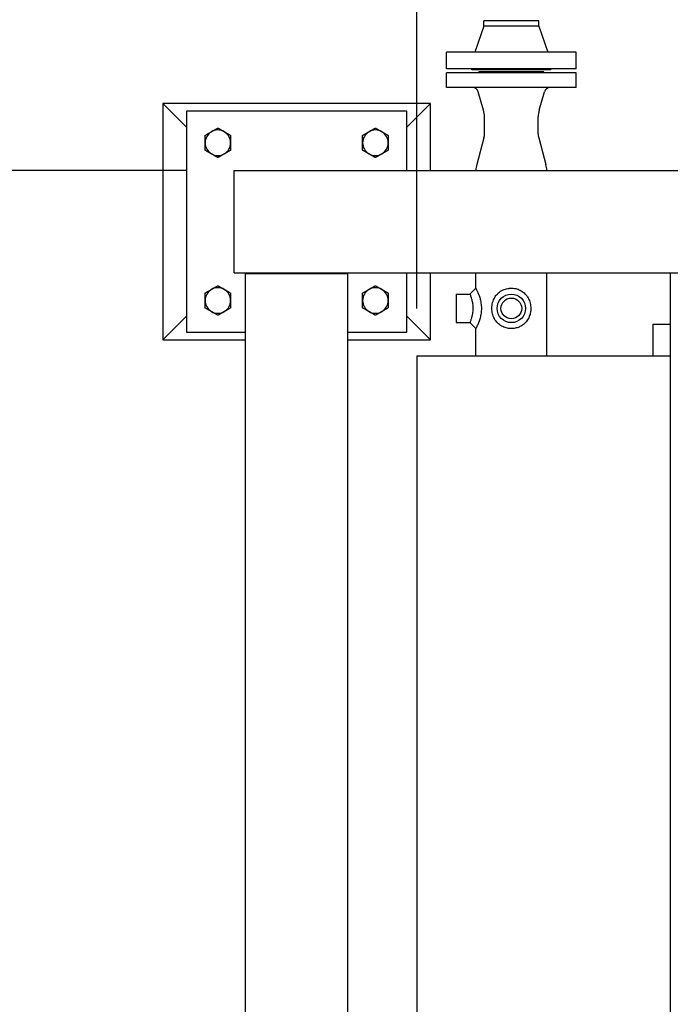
# Model space of a CAD drawing. Header units: inches. Extents: x 36 to 1719, y -84 to 1122.
# Tile 517 of 571: x 688 to 730, y 948 to 1011. Entities that reach past the tile are written whole.
import ezdxf

# ---------------------------------------------------------------- set-up
doc = ezdxf.new("R2010")
doc.units = ezdxf.units.IN
doc.header["$LTSCALE"] = 48
doc.header["$MEASUREMENT"] = 0
doc.layers.add('Dimension (ANSI)', color=7, linetype='Continuous', lineweight=25)
doc.layers.add('Visible (ANSI)', color=7, linetype='Continuous', lineweight=30)
doc.styles.add('Note Text (ANSI)', font='tahoma.ttf')
doc.dimstyles.new('Architectural (ANSI)', dxfattribs={"dimscale": 48, "dimtxt": 0.125, "dimasz": 0.098425, "dimexe": 0.125, "dimexo": 0.0625, "dimgap": 0.031496, "dimtad": 0, "dimtih": 1, "dimtoh": 1, "dimdec": 4, "dimrnd": 1e-08, "dimzin": 3, "dimdsep": 46, "dimlunit": 4, "dimtxsty": 'Note Text (ANSI)', "dimcen": 0.09, "dimdle": 0.393701, "dimclrd": 256, "dimclre": 256, "dimclrt": 256, "dimadec": 0, "dimazin": 3, "dimtfac": 0.96, "dimtofl": 0, "dimtmove": 0, "dimatfit": 3, "dimfxl": 1, "dimfrac": 2, "dimtolj": 1, "dimtzin": 12, "dimlwd": -1, "dimlwe": -1, "dimarcsym": 0})

# ---------------------------------------------------------------- blocks, each defined once
blk = doc.blocks.new('*D18')
at = {"layer": 'Defpoints', "color": 0, "transparency": 16777216}
for p in [(857.604, 1049.358), (713.604, 989.303), (857.604, 989.303)]:
    blk.add_point(p, dxfattribs=at)
at = {"layer": 'Dimension (ANSI)', "transparency": 16777216}
for p, q in [((713.604, 992.303), (713.604, 1055.358)), ((857.604, 992.303), (857.604, 1055.358)), ((718.329, 1049.358), (775.351, 1049.358)), ((852.88, 1049.358), (798.571, 1049.358))]:
    blk.add_line(p, q, dxfattribs=at)
for points in [[(718.329, 1050.146), (718.329, 1048.571), (713.604, 1049.358)], [(852.88, 1050.146), (852.88, 1048.571), (857.604, 1049.358)]]:
    blk.add_solid(points, dxfattribs=at)
at = {"layer": 'Dimension (ANSI)', "transparency": 16777216, "insert": (776.863, 1052.483), "char_height": 6, "attachment_point": 1, "style": 'Note Text (ANSI)'}
blk.add_mtext('\\A1;12\'-0"', dxfattribs=at)
blk = doc.blocks.new('*D22')
at = {"layer": 'Defpoints', "color": 0, "transparency": 16777216}
for p in [(702.014, 1001.053), (609.741, 760.491), (738.918, 760.491)]:
    blk.add_point(p, dxfattribs=at)
at = {"layer": 'Dimension (ANSI)', "transparency": 16777216}
for p, q in [((699.014, 1001.053), (603.741, 1001.053)), ((609.741, 996.328), (609.741, 900.572)), ((609.741, 765.216), (609.741, 889.973)), ((735.918, 760.491), (603.741, 760.491))]:
    blk.add_line(p, q, dxfattribs=at)
for points in [[(608.953, 996.328), (610.528, 996.328), (609.741, 1001.053)], [(608.953, 765.216), (610.528, 765.216), (609.741, 760.491)]]:
    blk.add_solid(points, dxfattribs=at)
at = {"layer": 'Dimension (ANSI)', "transparency": 16777216, "insert": (589.782, 899.06), "char_height": 6, "attachment_point": 1, "style": 'Note Text (ANSI)'}
blk.add_mtext('\\A1;20\'-0 9/16"', dxfattribs=at)

msp = doc.modelspace()

# ---------------------------------------------------------------- linework, layer by layer
at = {"layer": 'Visible (ANSI)'}
for p, q in [((721.35418, 1010.5479), (717.85418, 1010.5479)), ((717.85418, 1010.2079), (717.85418, 1010.5479)), ((721.35418, 1010.2079), (721.35418, 1010.5479)), ((717.85418, 1010.2079), (717.29418, 1008.5479)), ((721.35418, 1010.2079), (717.85418, 1010.2079)), ((721.35418, 1010.2079), (721.91418, 1008.5479)), ((723.72918, 1008.5479), (715.47918, 1008.5479)), ((715.47918, 1007.4879), (715.47918, 1008.5479)), ((723.72918, 1007.4879), (723.72918, 1008.5479)), ((723.72918, 1007.4879), (715.47918, 1007.4879)), ((723.72918, 1007.2404), (715.47918, 1007.2404)), ((715.47918, 1006.3029), (715.47918, 1007.2404)), ((717.10418, 1007.4279), (717.10418, 1007.4879)), ((722.10418, 1007.4279), (717.10418, 1007.4279)), ((721.66668, 1007.3029), (717.54168, 1007.3029)), ((717.54168, 1007.2404), (717.54168, 1007.3029)), ((721.66668, 1007.2404), (721.66668, 1007.3029)), ((722.10418, 1007.4279), (722.10418, 1007.4879)), ((723.72918, 1006.3029), (723.72918, 1007.2404)), ((723.72918, 1006.3029), (715.47918, 1006.3029)), ((717.84307, 1004.86804), (717.50953, 1006.03126)), ((721.36529, 1004.86804), (721.69884, 1006.03126)), ((697.47918, 1005.3029), (697.47918, 990.3029)), ((714.47918, 1005.3029), (697.47918, 1005.3029)), ((697.47918, 1005.3029), (698.97918, 1003.8029)), ((712.97918, 1004.8029), (698.97918, 1004.8029)), ((698.97918, 1004.8029), (698.97918, 990.8029)), ((714.47918, 1005.3029), (712.97918, 1003.8029)), ((712.97918, 1001.0529), (712.97918, 1004.8029)), ((714.47918, 1001.0529), (714.47918, 1005.3029)), ((717.90118, 1003.37468), (717.90118, 1004.45459)), ((721.30718, 1003.37468), (721.30718, 1004.45459)), ((717.86576, 1003.11087), (717.40732, 1001.43469)), ((721.34261, 1003.11087), (721.80104, 1001.43469)), ((702.01418, 1001.0529), (877.94418, 1001.0529)), ((702.01418, 994.5529), (702.01418, 1001.0529)), ((702.01418, 994.5529), (877.94418, 994.5529)), ((709.22918, 994.4929), (702.72918, 994.4929)), ((702.72918, 920.1129), (702.72918, 994.4929)), ((705.66739, 994.4929), (705.66739, 994.5529)), ((706.29097, 994.5529), (706.29097, 994.4929)), ((709.22918, 920.1129), (709.22918, 994.4929)), ((712.97918, 990.8029), (712.97918, 994.5529)), ((714.47918, 990.3029), (714.47918, 994.5529)), ((717.35418, 993.58415), (717.35418, 994.5529)), ((721.85418, 989.3029), (721.85418, 994.5529)), ((729.68418, 994.5529), (729.68418, 920.0529)), ((716.97918, 993.20915), (717.35418, 993.58415)), ((716.10418, 993.20915), (716.10418, 991.39665)), ((716.10418, 993.20915), (716.97918, 993.20915)), ((697.47918, 990.3029), (698.97918, 991.8029)), ((714.47918, 990.3029), (712.97918, 991.8029)), ((716.10418, 991.39665), (716.97918, 991.39665)), ((717.35418, 991.02165), (716.97918, 991.39665)), ((717.35418, 989.3029), (717.35418, 991.02165)), ((728.60518, 989.3029), (728.60518, 991.3039)), ((728.60518, 991.3039), (729.68418, 991.3039)), ((698.97918, 990.8029), (702.72918, 990.8029)), ((709.22918, 990.8029), (712.97918, 990.8029)), ((697.47918, 990.3029), (702.72918, 990.3029)), ((709.22918, 990.3029), (714.47918, 990.3029)), ((713.60418, 989.3029), (713.60418, 925.3029)), ((713.60418, 989.3029), (729.68418, 989.3029))]:
    msp.add_line(p, q, dxfattribs=at)
for radius in [0.90625, 0.6575]:
    msp.add_circle((719.60418, 992.3029), radius, dxfattribs=at)
for centre, radius, start, end in [((717.14905, 1005.9279), 0.375, 16, 90), ((722.05931, 1005.9279), 0.375, 90, 164), ((716.40118, 1004.45459), 1.5, 0, 16), ((722.80718, 1004.45459), 1.5, 164, 180), ((700.97918, 1002.8029), 0.8125, 120, 180), ((700.97918, 1002.8029), 0.8125, 60, 120), ((700.97918, 1002.8029), 0.8125, 0, 60), ((710.97918, 1002.8029), 0.8125, 120, 180), ((710.97918, 1002.8029), 0.8125, 60, 120), ((710.97918, 1002.8029), 0.8125, 0, 60), ((716.90118, 1003.37468), 1, 344.7036805, 0), ((722.30718, 1003.37468), 1, 180, 195.2963195), ((700.97918, 1002.8029), 0.8125, 180, 240), ((700.97918, 1002.8029), 0.8125, 300, 0), ((710.97918, 1002.8029), 0.8125, 180, 240), ((710.97918, 1002.8029), 0.8125, 300, 0), ((700.97918, 1002.8029), 0.8125, 240, 300), ((710.97918, 1002.8029), 0.8125, 240, 300), ((718.85418, 1001.03897), 1.5, 164.7036805, 179.4680529), ((720.35418, 1001.03897), 1.5, 0.5319471, 15.2963195), ((700.97918, 992.8029), 0.8125, 120, 180), ((700.97918, 992.8029), 0.8125, 60, 120), ((700.97918, 992.8029), 0.8125, 0, 60), ((710.97918, 992.8029), 0.8125, 120, 180), ((710.97918, 992.8029), 0.8125, 60, 120), ((710.97918, 992.8029), 0.8125, 0, 60), ((700.97918, 992.8029), 0.8125, 180, 240), ((700.97918, 992.8029), 0.8125, 300, 0), ((710.97918, 992.8029), 0.8125, 180, 240), ((710.97918, 992.8029), 0.8125, 300, 0), ((700.97918, 992.8029), 0.8125, 240, 300), ((710.97918, 992.8029), 0.8125, 240, 300)]:
    msp.add_arc(centre, radius, start, end, dxfattribs=at)
for points in [[(700.16668, 1003.27199), (700.38439, 1003.39769), (700.57293, 1003.50654)], [(700.57293, 1003.50654), (700.76147, 1003.6154), (700.97918, 1003.74109)], [(700.97918, 1003.74109), (701.19689, 1003.6154), (701.38543, 1003.50654)], [(701.38543, 1003.50654), (701.57397, 1003.39769), (701.79168, 1003.27199)], [(710.16668, 1003.27199), (710.38439, 1003.39769), (710.57293, 1003.50654)], [(710.57293, 1003.50654), (710.76147, 1003.6154), (710.97918, 1003.74109)], [(710.97918, 1003.74109), (711.19689, 1003.6154), (711.38543, 1003.50654)], [(711.38543, 1003.50654), (711.57397, 1003.39769), (711.79168, 1003.27199)], [(700.16668, 1002.8029), (700.16668, 1003.02061), (700.16668, 1003.27199)], [(701.79168, 1003.27199), (701.79168, 1003.02061), (701.79168, 1002.8029)], [(710.16668, 1002.8029), (710.16668, 1003.02061), (710.16668, 1003.27199)], [(711.79168, 1003.27199), (711.79168, 1003.02061), (711.79168, 1002.8029)], [(700.16668, 1002.3338), (700.16668, 1002.58519), (700.16668, 1002.8029)], [(700.57293, 1002.09925), (700.38439, 1002.20811), (700.16668, 1002.3338)], [(701.79168, 1002.3338), (701.57397, 1002.20811), (701.38543, 1002.09925)], [(701.79168, 1002.8029), (701.79168, 1002.58519), (701.79168, 1002.3338)], [(710.16668, 1002.3338), (710.16668, 1002.58519), (710.16668, 1002.8029)], [(710.57293, 1002.09925), (710.38439, 1002.20811), (710.16668, 1002.3338)], [(711.79168, 1002.3338), (711.57397, 1002.20811), (711.38543, 1002.09925)], [(711.79168, 1002.8029), (711.79168, 1002.58519), (711.79168, 1002.3338)], [(700.97918, 1001.8647), (700.76147, 1001.9904), (700.57293, 1002.09925)], [(701.38543, 1002.09925), (701.19689, 1001.9904), (700.97918, 1001.8647)], [(710.97918, 1001.8647), (710.76147, 1001.9904), (710.57293, 1002.09925)], [(711.38543, 1002.09925), (711.19689, 1001.9904), (710.97918, 1001.8647)], [(700.16668, 993.27199), (700.38439, 993.39769), (700.57293, 993.50654)], [(700.57293, 993.50654), (700.76147, 993.6154), (700.97918, 993.74109)], [(700.97918, 993.74109), (701.19689, 993.6154), (701.38543, 993.50654)], [(701.38543, 993.50654), (701.57397, 993.39769), (701.79168, 993.27199)], [(710.16668, 993.27199), (710.38439, 993.39769), (710.57293, 993.50654)], [(710.57293, 993.50654), (710.76147, 993.6154), (710.97918, 993.74109)], [(710.97918, 993.74109), (711.19689, 993.6154), (711.38543, 993.50654)], [(711.38543, 993.50654), (711.57397, 993.39769), (711.79168, 993.27199)], [(700.16668, 992.8029), (700.16668, 993.02061), (700.16668, 993.27199)], [(701.79168, 993.27199), (701.79168, 993.02061), (701.79168, 992.8029)], [(710.16668, 992.8029), (710.16668, 993.02061), (710.16668, 993.27199)], [(711.79168, 993.27199), (711.79168, 993.02061), (711.79168, 992.8029)], [(700.16668, 992.3338), (700.16668, 992.58519), (700.16668, 992.8029)], [(700.57293, 992.09925), (700.38439, 992.20811), (700.16668, 992.3338)], [(701.79168, 992.3338), (701.57397, 992.20811), (701.38543, 992.09925)], [(701.79168, 992.8029), (701.79168, 992.58519), (701.79168, 992.3338)], [(710.16668, 992.3338), (710.16668, 992.58519), (710.16668, 992.8029)], [(710.57293, 992.09925), (710.38439, 992.20811), (710.16668, 992.3338)], [(711.79168, 992.3338), (711.57397, 992.20811), (711.38543, 992.09925)], [(711.79168, 992.8029), (711.79168, 992.58519), (711.79168, 992.3338)], [(700.97918, 991.8647), (700.76147, 991.9904), (700.57293, 992.09925)], [(701.38543, 992.09925), (701.19689, 991.9904), (700.97918, 991.8647)], [(710.97918, 991.8647), (710.76147, 991.9904), (710.57293, 992.09925)], [(711.38543, 992.09925), (711.19689, 991.9904), (710.97918, 991.8647)]]:
    msp.add_rational_spline(points, [1, 1.0379548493, 1], degree=2, dxfattribs=at)
for points, knots in [([(717.35418, 991.02165), (717.35418, 991.02165), (717.35872, 991.02955), (717.37705, 991.06232), (717.39081, 991.08717), (717.42509, 991.15212), (717.4456, 991.19225), (717.48287, 991.27038), (717.49886, 991.30533), (717.53015, 991.37778), (717.5453, 991.41468), (717.57622, 991.49551), (717.59178, 991.539), (717.63328, 991.66673), (717.65801, 991.75674), (717.69727, 991.94811), (717.71159, 992.04964), (717.72215, 992.202), (717.72388, 992.2529), (717.72388, 992.35882), (717.72171, 992.41586), (717.70849, 992.58633), (717.69054, 992.69944), (717.64847, 992.88382), (717.62709, 992.95872), (717.58693, 993.08116), (717.56862, 993.13114), (717.53531, 993.21569), (717.52021, 993.25156), (717.48975, 993.32053), (717.47463, 993.35299), (717.43513, 993.43468), (717.41232, 993.47828), (717.37589, 993.54593), (717.36304, 993.56854), (717.35527, 993.58225), (717.35418, 993.58415), (717.35418, 993.58415)], [-10.53620947, -10.53620947, -10.53620947, -10.53620947, -10.09742969, -10.09742969, -9.65864991, -9.65864991, -9.21987013, -9.21987013, -8.91402858, -8.91402858, -8.62064719, -8.62064719, -8.3272658, -8.3272658, -7.80934495, -7.80934495, -7.28680588, -7.28680588, -7.02413965, -7.02413965, -6.73038552, -6.73038552, -6.1456643, -6.1456643, -5.70642662, -5.70642662, -5.36339235, -5.36339235, -5.07134153, -5.07134153, -4.77929071, -4.77929071, -4.26949959, -4.26949959, -3.72862879, -3.72862879, -3.51206982, -3.51206982, -3.51206982, -3.51206982]), ([(718.36848, 992.3029), (718.36848, 992.27094), (718.36954, 992.23862), (718.37905, 992.09766), (718.39916, 991.98767), (718.46505, 991.77708), (718.51121, 991.6767), (718.61245, 991.51462), (718.66386, 991.44917), (718.74223, 991.36746), (718.76674, 991.34395), (718.87002, 991.25338), (718.95944, 991.19337), (719.15101, 991.10043), (719.25254, 991.06649), (719.43887, 991.02955), (719.52277, 991.02165), (719.68559, 991.02165), (719.76949, 991.02955), (719.93477, 991.06232), (720.01613, 991.08717), (720.17011, 991.15212), (720.24288, 991.19225), (720.35578, 991.27038), (720.39915, 991.30533), (720.47745, 991.37778), (720.51241, 991.41468), (720.5795, 991.49551), (720.61106, 991.539), (720.69109, 991.66673), (720.73393, 991.75674), (720.79902, 991.94811), (720.82105, 992.04964), (720.83727, 992.202), (720.83989, 992.2529), (720.83989, 992.35882), (720.8366, 992.41586), (720.81625, 992.58633), (720.78854, 992.69944), (720.71726, 992.88382), (720.67938, 992.95872), (720.60152, 993.08116), (720.56383, 993.13114), (720.48943, 993.21569), (720.4535, 993.25156), (720.37455, 993.32053), (720.33202, 993.35299), (720.20797, 993.43468), (720.12092, 993.47828), (719.93143, 993.54593), (719.82835, 993.56854), (719.68515, 993.58225), (719.64436, 993.58415), (719.53188, 993.58415), (719.45761, 993.57794), (719.27747, 993.54639), (719.17253, 993.51363), (718.97076, 993.41988), (718.87514, 993.35684), (718.76701, 993.26211), (718.74235, 993.23847), (718.65663, 993.14909), (718.59909, 993.07388), (718.49249, 992.89245), (718.44678, 992.78303), (718.38406, 992.54857), (718.36848, 992.42322), (718.36848, 992.3029)], [-14.0482793, -14.0482793, -14.0482793, -14.0482793, -13.88041818, -13.88041818, -13.31955091, -13.31955091, -12.74821712, -12.74821712, -12.2913286, -12.2913286, -12.09985794, -12.09985794, -11.52555668, -11.52555668, -10.97498925, -10.97498925, -10.53620947, -10.53620947, -10.09742969, -10.09742969, -9.65864991, -9.65864991, -9.21987013, -9.21987013, -8.91402858, -8.91402858, -8.62064719, -8.62064719, -8.3272658, -8.3272658, -7.80934495, -7.80934495, -7.28680588, -7.28680588, -7.02413965, -7.02413965, -6.73038552, -6.73038552, -6.1456643, -6.1456643, -5.70642662, -5.70642662, -5.36339235, -5.36339235, -5.07134153, -5.07134153, -4.77929071, -4.77929071, -4.26949959, -4.26949959, -3.72862879, -3.72862879, -3.51206982, -3.51206982, -3.1223982, -3.1223982, -2.55823604, -2.55823604, -1.94948186, -1.94948186, -1.7569507, -1.7569507, -1.24025512, -1.24025512, -0.63207034, -0.63207034, 0, 0, 0, 0]), ([(716.97918, 993.20915), (716.97918, 993.20915), (716.97981, 993.20732), (716.98434, 993.19416), (716.99184, 993.17243), (717.01276, 993.10983), (717.02573, 993.07032), (717.04763, 992.9999), (717.05591, 992.97256), (717.07231, 992.91623), (717.0803, 992.88771), (717.09758, 992.82271), (717.10684, 992.78563), (717.12658, 992.6988), (717.13664, 992.64843), (717.15575, 992.53114), (717.16334, 992.46417), (717.16887, 992.36659), (717.16976, 992.33443), (717.16976, 992.2747), (717.16905, 992.24601), (717.16464, 992.15905), (717.15863, 992.09957), (717.14108, 991.98042), (717.12959, 991.92072), (717.10924, 991.83047), (717.10142, 991.79853), (717.08553, 991.73727), (717.07758, 991.70832), (717.06086, 991.64988), (717.05216, 991.62076), (717.03158, 991.55398), (717.02, 991.51815), (717.00045, 991.45888), (716.99248, 991.43544), (716.98184, 991.4043), (716.97918, 991.39665), (716.97918, 991.39665)], [3.51206982, 3.51206982, 3.51206982, 3.51206982, 3.72862879, 3.72862879, 4.26949959, 4.26949959, 4.77929071, 4.77929071, 5.07134153, 5.07134153, 5.36339235, 5.36339235, 5.70642662, 5.70642662, 6.1456643, 6.1456643, 6.73038552, 6.73038552, 7.02413965, 7.02413965, 7.28680588, 7.28680588, 7.80934495, 7.80934495, 8.3272658, 8.3272658, 8.62064719, 8.62064719, 8.91402858, 8.91402858, 9.21987013, 9.21987013, 9.65864991, 9.65864991, 10.09742969, 10.09742969, 10.53620947, 10.53620947, 10.53620947, 10.53620947])]:
    msp.add_open_spline(points, degree=3, knots=knots, dxfattribs=at)

# ---------------------------------------------------------------- dimensions: what is measured, and where the dimension line sits
at = {"layer": 'Dimension (ANSI)'}
for base, p1, p2, angle, override, picture, middle in [((857.60418, 1049.35824), (713.60418, 989.3029), (857.60418, 989.3029), 180, {"dimgap": 0.031496, "dimtih": 0, "dimtoh": 0, "dimdec": 4, "dimlfac": 1, "dimtol": 0, "dimlim": 0, "dimtp": 0, "dimtm": 0, "dimtdec": 2, "dimatfit": 1}, '*D18', (786.96122, 1049.35824)), ((609.7408, 760.4914), (702.01418, 1001.0529), (738.91768, 760.4914), 270, {"dimgap": 0.031496, "dimdec": 4, "dimlfac": 1, "dimtol": 0, "dimlim": 0, "dimtp": 0, "dimtm": 0, "dimtdec": 2, "dimatfit": 1}, '*D22', (609.7408, 895.27215))]:
    dim = msp.add_linear_dim(base=base, p1=p1, p2=p2, angle=angle, dimstyle='Architectural (ANSI)', override=override, dxfattribs=at)
    dim.commit()
    dim.dimension.update_dxf_attribs({"geometry": picture, "text_midpoint": middle, "dimtype": 160})

doc.saveas('drawing.dxf')
